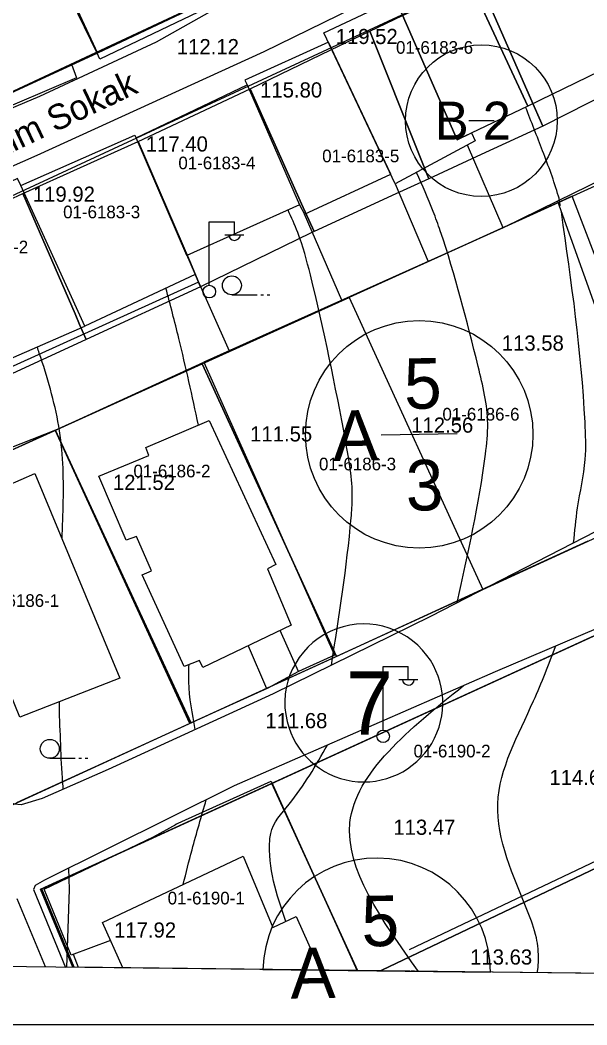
# Model space of a CAD drawing. Extents: x 412225 to 413380, y 4456471 to 4457189.
# Drawn here: x 413230.2 to 413275.1, y 4456471.2 to 4456550.7 of the extents above; entities that cross this region are included whole.
import ezdxf

# ---------------------------------------------------------------- set-up
doc = ezdxf.new("R2010")
doc.units = 0
for name, color, linetype in [('0_HALİHAZIR', 7, 'Continuous'), ('0_KADASTRO', 7, 'Continuous'), ('0_ÇERÇEVE', 7, 'Continuous'), ('Level 27', 7, 'Continuous'), ('Level 28', 7, 'Continuous'), ('Level 31', 7, 'Continuous'), ('Level 32', 7, 'Continuous'), ('Level 57', 7, 'Continuous'), ('Level 58', 7, 'Continuous'), ('Level 62', 7, 'Continuous')]:
    doc.layers.add(name, color=color, linetype=linetype)

msp = doc.modelspace()

# ---------------------------------------------------------------- linework, layer by layer
at = {"layer": '0_HALİHAZIR'}
for p, q in [((413245.164, 4456529.721), (413245.164, 4456534.721)), ((413245.164, 4456534.721), (413247.164, 4456534.721)), ((413247.164, 4456533.721), (413247.164, 4456534.721)), ((413246.404, 4456533.681), (413247.904, 4456533.681)), ((413246.963, 4456528.943), (413248.963, 4456528.943)), ((413249.263, 4456528.943), (413249.463, 4456528.943)), ((413249.763, 4456528.943), (413249.963, 4456528.943)), ((413258.923, 4456494.536), (413258.923, 4456499.536)), ((413258.923, 4456499.536), (413260.923, 4456499.536)), ((413260.923, 4456498.536), (413260.923, 4456499.536)), ((413260.163, 4456498.496), (413261.663, 4456498.496)), ((413232.553, 4456492.27), (413234.553, 4456492.27)), ((413234.853, 4456492.27), (413235.053, 4456492.27)), ((413235.353, 4456492.27), (413235.553, 4456492.27)), ((413234.121, 4456481.903), (413234.067, 4456483.582)), ((413233.893, 4456475.729), (413234.121, 4456481.903))]:
    msp.add_line(p, q, dxfattribs=at)
for points in [[(413290.614, 4456566.965), (413278.011, 4456561.539), (413258.944, 4456552.817), (413249.48, 4456548.176), (413231.538, 4456539.975), (413214.189, 4456532.318), (413210.093, 4456530.556), (413209.816, 4456530.378), (413209.72, 4456530.275), (413216.137, 4456516.066)], [(413250.666, 4456554.431), (413240.978, 4456548.931), (413231.736, 4456544.643), (413212.66, 4456536.594), (413210.609, 4456535.8), (413210.549, 4456535.801), (413210.233, 4456535.907), (413206.041, 4456543.598), (413201.825, 4456553.568)], [(413268.437, 4456534.254), (413265.617, 4456540.798)], [(413277.527, 4456538.695), (413272.726, 4456536.366), (413268.437, 4456534.254), (413244.732, 4456523.615)], [(413259.89, 4456537.717), (413262.506, 4456531.592)], [(413272.726, 4456536.366), (413280.825, 4456513.734), (413280.821, 4456513.272), (413280.689, 4456512.862), (413276.684, 4456510.691), (413262.679, 4456503.485), (413250.231, 4456497.386), (413237.186, 4456491.379), (413231.948, 4456489.082), (413230.293, 4456488.601), (413229.746, 4456488.632), (413229.115, 4456488.92), (413227.899, 4456489.667), (413226.823, 4456490.884), (413221.655, 4456502.455), (413216.137, 4456516.066)], [(413255.666, 4456528.522), (413252.706, 4456535.324)], [(413244.053, 4456530.554), (413246.739, 4456524.515)], [(413244.327, 4456529.938), (413226.257, 4456521.782)], [(413249.802, 4456497.827), (413243.751, 4456495.068), (413233.002, 4456518.246), (413244.732, 4456523.615), (413255.092, 4456500.441), (413252.233, 4456499.15)], [(413233.002, 4456518.246), (413228.355, 4456516.404), (413225.852, 4456521.59)], [(413293.228, 4456475.052), (413291.468, 4456479.414), (413286.108, 4456491.61), (413281.698, 4456502.753), (413281.155, 4456503.603), (413280.59, 4456504.093), (413279.879, 4456504.262), (413267.801, 4456499.124), (413247.137, 4456490.087), (413232.124, 4456482.616), (413231.409, 4456482.196), (413231.264, 4456481.903), (413233.8, 4456475.73)], [(413252.238, 4456499.152), (413250.775, 4456502.376)], [(413248.246, 4456501.164), (413249.711, 4456497.785)], [(413252.233, 4456499.15), (413249.795, 4456497.823)], [(413242.487, 4456487.025), (413250.08, 4456490.461), (413256.886, 4456475.467)], [(413240.76, 4456486.055), (413242.59, 4456487.072)], [(413237.357, 4456477.85), (413234.244, 4456476.685), (413232.107, 4456481.928), (413240.76, 4456486.055)], [(413238.342, 4456475.679), (413236.714, 4456479.269), (413247.845, 4456484.52), (413250.215, 4456478.895), (413252.045, 4456479.75), (413253.936, 4456475.501)], [(413261.019, 4456477.155), (413277.458, 4456484.944), (413281.481, 4456475.186)], [(413234.833, 4456475.719), (413234.437, 4456476.757)]]:
    msp.add_lwpolyline(points, dxfattribs=at)
for points in [[(413231.271, 4456558.431), (413230.341, 4456560.691), (413236.963, 4456563.814), (413238.396, 4456560.411), (413241.009, 4456561.773), (413245.498, 4456551.896), (413236.505, 4456547.588), (413236.296, 4456548.078)], [(413265.535, 4456554.319), (413268.812, 4456555.767), (413268.505, 4456556.454), (413274.718, 4456559.334), (413279.823, 4456548.469), (413270.388, 4456543.875)], [(413231.271, 4456558.431), (413236.296, 4456548.078), (413234.269, 4456547.198), (413234.679, 4456546.124), (413227.596, 4456543.109), (413222.677, 4456553.846)], [(413270.388, 4456543.875), (413264.784, 4456541.216), (413259.899, 4456552.373), (413265.265, 4456554.958), (413265.535, 4456554.319)], [(413265.924, 4456541.757), (413266.212, 4456541.118), (413259.89, 4456537.717), (413254.244, 4456549.669), (413259.899, 4456552.373), (413264.784, 4456541.216)], [(413252.314, 4456536.059), (413252.706, 4456535.324), (413259.529, 4456538.481), (413254.595, 4456548.926), (413247.988, 4456545.938), (413248.184, 4456545.557)], [(413239.378, 4456541.364), (413248.184, 4456545.557), (413252.314, 4456536.059), (413243.397, 4456532.069)], [(413239.29, 4456541.567), (413244.053, 4456530.554), (413235.324, 4456526.456), (413230.258, 4456537.586)], [(413230.258, 4456537.586), (413230.007, 4456538.158), (413220.887, 4456533.845), (413225.94, 4456522.383), (413235.324, 4456526.456)], [(413245.157, 4456518.999), (413250.448, 4456507.61), (413249.78, 4456507.256), (413251.649, 4456502.794), (413244.663, 4456499.447), (413244.412, 4456500.019), (413243.193, 4456499.529), (413239.859, 4456506.777), (413240.602, 4456507.112), (413239.411, 4456509.829), (413238.602, 4456509.543), (413236.444, 4456514.587), (413240.397, 4456516.237), (413240.146, 4456516.857)], [(413231.369, 4456514.8), (413238.089, 4456498.621), (413230.185, 4456495.531), (413223.886, 4456511.021), (413228.4, 4456512.808), (413228.092, 4456513.38)]]:
    msp.add_lwpolyline(points, close=True, dxfattribs=at)
for centre, radius in [((413246.963, 4456529.693), 0.75), ((413245.175, 4456529.197), 0.5), ((413258.933, 4456494.011), 0.5), ((413232.553, 4456493.02), 0.75)]:
    msp.add_circle(centre, radius, dxfattribs=at)
for centre in [(413247.165, 4456533.725), (413260.923, 4456498.539)]:
    msp.add_arc(centre, 0.474, 184.83843, 355.14641, dxfattribs=at)
for points in [[(413234.344, 4456545.853), (413234.342, 4456545.864), (413234.327, 4456545.974)], [(413272.952, 4456536.005), (413272.884, 4456536.442), (413272.806, 4456536.739), (413271.551, 4456540.329), (413270.208, 4456543.79)], [(413264.792, 4456504.572), (413267.024, 4456516.336), (413267.206, 4456518.753), (413266.452, 4456523.266), (413263.448, 4456534.002), (413262.89, 4456535.547), (413261.574, 4456538.622)], [(413254.839, 4456499.644), (413256.398, 4456511.292), (413256.491, 4456512.911), (413255.963, 4456517.339), (413253.174, 4456530.535), (413252.174, 4456533.883), (413251.408, 4456535.654)], [(413274.005, 4456509.312), (413274.319, 4456512.082), (413274.918, 4456515.913), (413274.91, 4456518.86), (413273.034, 4456535.504)], [(413244.318, 4456518.64), (413242.765, 4456525.502), (413241.746, 4456529.471)], [(413233.524, 4456509.61), (413233.621, 4456512.609), (413233.583, 4456515.603), (413233.263, 4456518.559), (413232.605, 4456521.47), (413231.725, 4456524.336), (413231.561, 4456524.823)], [(413271.142, 4456475.304), (413271.168, 4456475.561), (413271.218, 4456476.306), (413271.055, 4456478.07), (413270.356, 4456480.182), (413267.998, 4456488.681), (413270.83, 4456496.806), (413272.602, 4456501.167)], [(413244.065, 4456494.547), (413243.555, 4456498.322), (413243.571, 4456499.681)], [(413261.721, 4456475.412), (413256.305, 4456487.181), (413265.287, 4456498.025)], [(413233.625, 4456489.817), (413233.548, 4456490.734), (413233.406, 4456493.73), (413233.314, 4456496.729), (413233.314, 4456496.754)], [(413251.222, 4456479.365), (413249.966, 4456485.809), (413250.034, 4456486.316), (413251.487, 4456488.632), (413254.524, 4456493.318)], [(413243.112, 4456482.287), (413243.81, 4456485.035), (413244.941, 4456488.994)]]:
    msp.add_spline(points, degree=3, dxfattribs=at)
at = {"layer": '0_KADASTRO'}
msp.add_line((413256.231, 4456528.745), (413266.824, 4456505.636), dxfattribs=at)
for points in [[(413230.793, 4456560.005), (413236.444, 4456562.744), (413239.414, 4456564.184), (413239.79, 4456564.367), (413241.459, 4456560.697), (413245.275, 4456552.306), (413236.338, 4456548.068), (413232.292, 4456556.777), (413232.209, 4456556.956)], [(413266.486, 4456553.886), (413274.322, 4456557.468), (413275.323, 4456557.888), (413278.143, 4456552.028), (413279.738, 4456548.713), (413280.615, 4456546.889), (413271.564, 4456542.291), (413270.598, 4456544.496)], [(413223.263, 4456552.628), (413232.209, 4456556.956), (413232.292, 4456556.777), (413236.338, 4456548.068), (413227.331, 4456543.929), (413226.536, 4456545.629), (413224.285, 4456550.414)], [(413257.876, 4456549.814), (413260.469, 4456551.04), (413261.427, 4456551.493), (413266.486, 4456553.886), (413270.598, 4456544.496), (413271.564, 4456542.291), (413266.684, 4456540.041), (413262.551, 4456538.135), (413261.814, 4456539.977)], [(413248.413, 4456545.245), (413254.804, 4456548.331), (413257.876, 4456549.814), (413261.814, 4456539.977), (413262.551, 4456538.135), (413259.941, 4456536.932), (413253.466, 4456533.947), (413252.479, 4456536.154)], [(413239.556, 4456541.089), (413248.413, 4456545.245), (413252.479, 4456536.154), (413253.466, 4456533.947), (413253.245, 4456533.839), (413244.49, 4456529.585), (413243.6, 4456531.66)], [(413230.432, 4456536.972), (413239.556, 4456541.089), (413243.6, 4456531.66), (413244.49, 4456529.585), (413235.433, 4456525.413), (413234.918, 4456526.603), (413234.561, 4456527.429)], [(413221.317, 4456532.751), (413230.432, 4456536.972), (413234.561, 4456527.429), (413234.918, 4456526.603), (413235.433, 4456525.413), (413226.451, 4456521.275), (413225.9, 4456522.507)], [(413244.607, 4456523.49), (413256.231, 4456528.745), (413266.824, 4456505.636), (413255.229, 4456500.32)], [(413232.992, 4456518.224), (413244.607, 4456523.49), (413255.229, 4456500.32), (413243.634, 4456495.013)], [(413219.549, 4456512.146), (413232.992, 4456518.224), (413243.634, 4456495.013), (413229.276, 4456488.435)]]:
    msp.add_lwpolyline(points, close=True, dxfattribs=at)
for points in [[(413282.997, 4456513.04), (413273.899, 4456536.753), (413270.247, 4456535.098), (413256.231, 4456528.745)], [(413266.824, 4456505.636), (413279.354, 4456511.373), (413282.997, 4456513.04)], [(413256.902, 4456475.473), (413250.118, 4456490.278), (413281.859, 4456504.816), (413286.773, 4456492.025), (413276.006, 4456486.491), (413276.97, 4456484.16), (413258.84, 4456475.51), (413258.719, 4456475.452)], [(413234.48, 4456475.732), (413231.932, 4456481.947), (413250.118, 4456490.278), (413256.902, 4456475.473)], [(413258.865, 4456475.45), (413258.84, 4456475.51), (413276.97, 4456484.16), (413280.684, 4456475.198)], [(413256.902, 4456475.473), (413234.48, 4456475.732)], [(413258.719, 4456475.452), (413256.902, 4456475.473)], [(413258.719, 4456475.452), (413258.84, 4456475.51), (413258.865, 4456475.45)], [(413258.865, 4456475.45), (413258.719, 4456475.452)], [(413280.684, 4456475.198), (413258.865, 4456475.45)]]:
    msp.add_lwpolyline(points, dxfattribs=at)
at = {"layer": '0_ÇERÇEVE'}
for points in [[(412231.94, 4457188.937), (413313.937, 4457188.937), (413313.937, 4456471.176), (412231.94, 4456471.176)], [(412246.74, 4457181.275), (413310.435, 4457168.98), (413302.463, 4456474.947), (412238.67, 4456487.241)]]:
    msp.add_lwpolyline(points, close=True, dxfattribs=at)
at = {"layer": 'Level 27'}
for p, q in [((413254.375, 4456556.626), (413208.825, 4456535.312)), ((413211.871, 4456528.591), (413263.447, 4456552.522))]:
    msp.add_line(p, q, dxfattribs=at)
at = {"layer": 'Level 28'}
for p, q in [((413275.127, 4456509.446), (413266.718, 4456505.598)), ((413266.718, 4456505.598), (413255.124, 4456500.284)), ((413255.124, 4456500.284), (413243.529, 4456494.982)), ((413243.529, 4456494.982), (413229.928, 4456488.751)), ((413234.379, 4456475.733), (413231.828, 4456481.919))]:
    msp.add_line(p, q, dxfattribs=at)
msp.add_lwpolyline([(413231.828, 4456481.919), (413250.013, 4456490.246), (413278.821, 4456503.435)], dxfattribs=at)
at = {"layer": 'Level 31'}
for p, q in [((413264.784, 4456517.957), (413258.784, 4456517.853)), ((413261.418, 4456475.429), (413261.139, 4456475.424))]:
    msp.add_line(p, q, dxfattribs=at)
msp.add_lwpolyline([(413249.42, 4456475.56), (413267.418, 4456475.352)], dxfattribs=at)
msp.add_circle((413261.784, 4456517.906), 9, dxfattribs=at)
msp.add_arc((413258.418, 4456475.377), 9, 359.83777, 178.83793, dxfattribs=at)
at = {"layer": 'Level 32'}
msp.add_line((413267.704, 4456542.726), (413265.704, 4456542.726), dxfattribs=at)
msp.add_circle((413266.705, 4456542.726), 6, dxfattribs=at)
at = {"layer": 'Level 57'}
for p, q in [((413270.247, 4456535.098), (413277.552, 4456538.406)), ((413219.363, 4456512.062), (413270.247, 4456535.098))]:
    msp.add_line(p, q, dxfattribs=at)
at = {"layer": 'Level 58'}
for start, end in [(36.98823, 193.57943), (193.57943, 36.98823)]:
    msp.add_arc((413257.404, 4456496.652), 6.25, start, end, dxfattribs=at)
at = {"layer": 'Level 62'}
msp.add_line((413232.205, 4456475.759), (413229.979, 4456481.156), dxfattribs=at)

# ---------------------------------------------------------------- texts
at = {"layer": '0_HALİHAZIR'}
for s, p in [('119.52', (413255.176, 4456548.788)), ('112.12 ', (413242.61, 4456547.985)), ('115.80', (413249.196, 4456544.558)), ('117.40', (413240.154, 4456540.283)), ('119.92', (413231.218, 4456536.306)), ('113.58', (413268.32, 4456524.529)), ('112.56 ', (413261.153, 4456518.039)), ('111.55', (413248.408, 4456517.341)), ('121.52', (413237.548, 4456513.506)), ('111.68 ', (413249.611, 4456494.652)), ('114.69', (413272.086, 4456490.157)), ('113.47', (413259.737, 4456486.216)), ('117.92', (413237.641, 4456478.088)), ('113.63 ', (413265.814, 4456475.949))]:
    msp.add_text(s, height=1.2, dxfattribs=at).set_placement(p)
msp.add_text('Hakim Sokak', height=2, rotation=25.39419, dxfattribs=at).set_placement((413225.414, 4456538.216))
at = {"layer": '0_KADASTRO'}
for s, p in [('01-6183-6', (413259.95, 4456548.021)), ('01-6183-6', (413259.95, 4456548.021)), ('01-6183-4', (413242.729, 4456538.88)), ('01-6183-4', (413242.729, 4456538.88)), ('01-6183-5', (413254.11, 4456539.434)), ('01-6183-5', (413254.11, 4456539.434)), ('01-6183-3', (413233.611, 4456535.002)), ('01-6183-3', (413233.611, 4456535.002)), ('01-6183-2', (413224.747, 4456532.232)), ('01-6183-2', (413224.747, 4456532.232)), ('01-6186-6', (413263.624, 4456518.999)), ('01-6186-6', (413263.624, 4456518.999)), ('01-6186-3', (413253.856, 4456515.057)), ('01-6186-3', (413253.856, 4456515.057)), ('01-6186-2', (413239.174, 4456514.503)), ('01-6186-2', (413239.174, 4456514.503)), ('01-6186-1', (413227.199, 4456504.254)), ('01-6186-1', (413227.199, 4456504.254)), ('01-6190-2', (413261.335, 4456492.344)), ('01-6190-2', (413261.335, 4456492.344)), ('01-6190-1', (413241.881, 4456480.71)), ('01-6190-1', (413241.881, 4456480.71))]:
    msp.add_text(s, height=1, dxfattribs=at).set_placement(p)
at = {"layer": 'Level 31'}
for s, p in [('5', (413260.615, 4456519.91)), ('A  ', (413254.987, 4456515.786)), ('3', (413260.755, 4456511.861)), ('5', (413257.249, 4456477.382)), ('A  ', (413251.621, 4456473.258))]:
    msp.add_text(s, height=4, rotation=1, dxfattribs=at).set_placement(p)
at = {"layer": 'Level 32'}
msp.add_text('B 2', height=3, dxfattribs=at).set_placement((413263.022, 4456541.228))
at = {"layer": 'Level 58'}
msp.add_text('7', height=5, dxfattribs=at).set_placement((413255.986, 4456494.153))

doc.saveas('drawing.dxf')
